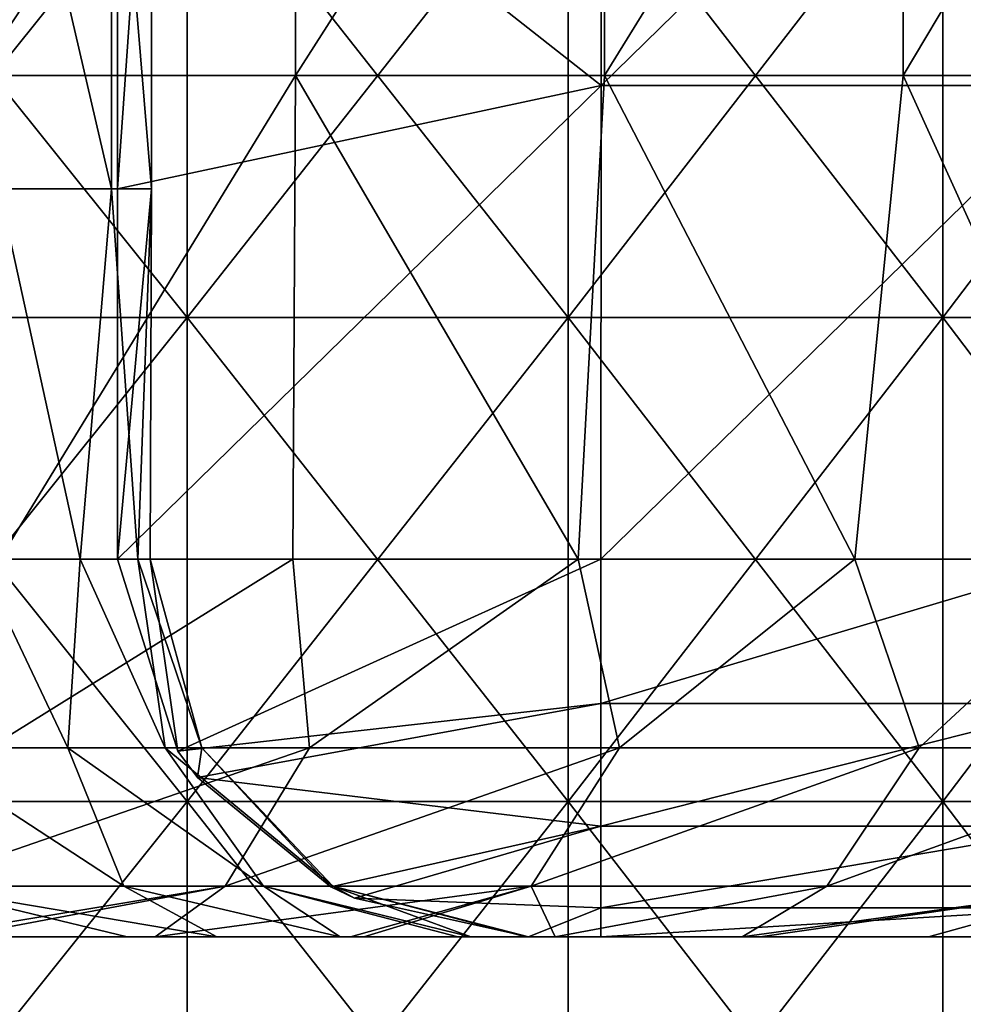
# Model space of a CAD drawing. Header units: inches. Extents: x -4.75 to 4.5, y 0 to 1.88.
# Tile 334 of 462: x 2.13 to 2.29, y 0.49 to 0.65. Entities that reach past the tile are written whole.
import ezdxf

# ---------------------------------------------------------------- set-up
doc = ezdxf.new("R2010")
doc.units = ezdxf.units.IN
doc.header["$LTSCALE"] = 101.851852
doc.header["$MEASUREMENT"] = 0
for name, color, linetype in [('10', 7, 'CONTINUOUS'), ('11', 7, 'CONTINUOUS'), ('12', 7, 'CONTINUOUS'), ('147', 7, 'CONTINUOUS'), ('151', 7, 'CONTINUOUS'), ('152', 7, 'CONTINUOUS'), ('33', 7, 'CONTINUOUS'), ('93', 7, 'CONTINUOUS')]:
    doc.layers.add(name, color=color, linetype=linetype)

msp = doc.modelspace()

# ---------------------------------------------------------------- linework, layer by layer
at = {"layer": '10', "color": 13, "linetype": 'Continuous', "true_color": 0xd67263}
for points in [[(2.13577, 0.5, 0.49428), (2.06584, 0.5, 0.4142), (2.05668, 0.5, 0.49428), (2.13577, 0.5, 0.49428)], [(2.13577, 0.5, 0.49428), (2.05668, 0.5, 0.49428), (2.1171, 0.5, 0.57436), (2.13577, 0.5, 0.49428)], [(2.13636, 0.5, 1.05484), (2.08877, 0.5, 0.97476), (2.05725, 0.5, 1.05484), (2.13636, 0.5, 1.05484)], [(2.13636, 0.5, 1.05484), (2.05725, 0.5, 1.05484), (2.10512, 0.5, 1.13492), (2.13636, 0.5, 1.05484)], [(2.13794, 0.5, 1.37516), (2.05808, 0.5, 1.37516), (2.10661, 0.5, 1.45524), (2.13794, 0.5, 1.37516)], [(2.05808, 0.5, 1.37516), (2.13794, 0.5, 1.37516), (2.11085, 0.5, 1.29508), (2.05808, 0.5, 1.37516)], [(2.11215, 0.5, 0.89468), (2.14003, 0.5, 0.8146), (2.06076, 0.5, 0.8146), (2.11215, 0.5, 0.89468)], [(2.14003, 0.5, 0.8146), (2.07884, 0.5, 0.73452), (2.06076, 0.5, 0.8146), (2.14003, 0.5, 0.8146)], [(2.06257, 0.5, 1.53532), (2.07624, 0.5, 1.6154), (2.1371, 0.5, 1.53532), (2.06257, 0.5, 1.53532)], [(2.10661, 0.5, 1.45524), (2.06257, 0.5, 1.53532), (2.1371, 0.5, 1.53532), (2.10661, 0.5, 1.45524)], [(2.1453, 0.5, 0.4142), (2.075, 0.5, 0.33412), (2.06584, 0.5, 0.4142), (2.1453, 0.5, 0.4142)], [(2.1453, 0.5, 0.4142), (2.06584, 0.5, 0.4142), (2.13577, 0.5, 0.49428), (2.1453, 0.5, 0.4142)], [(2.10512, 0.5, 1.13492), (2.06821, 0.5, 1.215), (2.14696, 0.5, 1.215), (2.10512, 0.5, 1.13492)], [(2.06821, 0.5, 1.215), (2.11085, 0.5, 1.29508), (2.14696, 0.5, 1.215), (2.06821, 0.5, 1.215)], [(2.15484, 0.5, 0.33412), (2.12693, 0.5, 0.25404), (2.075, 0.5, 0.33412), (2.15484, 0.5, 0.33412)], [(2.15484, 0.5, 0.33412), (2.075, 0.5, 0.33412), (2.1453, 0.5, 0.4142), (2.15484, 0.5, 0.33412)], [(2.1531, 0.5, 1.6154), (2.07624, 0.5, 1.6154), (2.09107, 0.5, 1.69548), (2.1531, 0.5, 1.6154)], [(2.07624, 0.5, 1.6154), (2.1531, 0.5, 1.6154), (2.1371, 0.5, 1.53532), (2.07624, 0.5, 1.6154)], [(2.15878, 0.5, 0.73452), (2.10323, 0.5, 0.65444), (2.07884, 0.5, 0.73452), (2.15878, 0.5, 0.73452)], [(2.15878, 0.5, 0.73452), (2.07884, 0.5, 0.73452), (2.14003, 0.5, 0.8146), (2.15878, 0.5, 0.73452)], [(2.16769, 0.5, 0.97476), (2.11215, 0.5, 0.89468), (2.08877, 0.5, 0.97476), (2.16769, 0.5, 0.97476)], [(2.16769, 0.5, 0.97476), (2.08877, 0.5, 0.97476), (2.13636, 0.5, 1.05484), (2.16769, 0.5, 0.97476)], [(2.16997, 0.5, 1.69548), (2.1531, 0.5, 1.6154), (2.09107, 0.5, 1.69548), (2.16997, 0.5, 1.69548)], [(2.16997, 0.5, 1.69548), (2.09107, 0.5, 1.69548), (2.10676, 0.5, 1.77556), (2.16997, 0.5, 1.69548)], [(2.1685, 0.5, 0.09388), (2.12338, 0.5, 0.05566), (2.09627, 0.5, 0.09392), (2.1685, 0.5, 0.09388)], [(2.1685, 0.5, 0.09388), (2.09627, 0.5, 0.09392), (2.09922, 0.5, 0.17396), (2.1685, 0.5, 0.09388)], [(2.12693, 0.5, 0.25404), (2.17868, 0.5, 0.17396), (2.09922, 0.5, 0.17396), (2.12693, 0.5, 0.25404)], [(2.17868, 0.5, 0.17396), (2.1685, 0.5, 0.09388), (2.09922, 0.5, 0.17396), (2.17868, 0.5, 0.17396)], [(2.18261, 0.5, 0.65444), (2.1171, 0.5, 0.57436), (2.10323, 0.5, 0.65444), (2.18261, 0.5, 0.65444)], [(2.18261, 0.5, 0.65444), (2.10323, 0.5, 0.65444), (2.15878, 0.5, 0.73452), (2.18261, 0.5, 0.65444)], [(2.18367, 0.5, 1.13492), (2.13636, 0.5, 1.05484), (2.10512, 0.5, 1.13492), (2.18367, 0.5, 1.13492)], [(2.18367, 0.5, 1.13492), (2.10512, 0.5, 1.13492), (2.14696, 0.5, 1.215), (2.18367, 0.5, 1.13492)], [(2.18266, 0.5, 1.45524), (2.13794, 0.5, 1.37516), (2.10661, 0.5, 1.45524), (2.18266, 0.5, 1.45524)], [(2.18266, 0.5, 1.45524), (2.10661, 0.5, 1.45524), (2.1371, 0.5, 1.53532), (2.18266, 0.5, 1.45524)], [(2.1863, 0.5, 1.77561), (2.16997, 0.5, 1.69548), (2.10676, 0.5, 1.77556), (2.1863, 0.5, 1.77561)], [(2.1863, 0.5, 1.77561), (2.10676, 0.5, 1.77556), (2.18409, 0.5, 1.77833), (2.1863, 0.5, 1.77561)], [(2.18409, 0.5, 1.77833), (2.10676, 0.5, 1.77556), (2.15177, 0.5, 1.81729), (2.18409, 0.5, 1.77833)], [(2.15177, 0.5, 1.81729), (2.10676, 0.5, 1.77556), (2.11869, 0.5, 1.85573), (2.15177, 0.5, 1.81729)], [(2.11085, 0.5, 1.29508), (2.13794, 0.5, 1.37516), (2.1888, 0.5, 1.29508), (2.11085, 0.5, 1.29508)], [(2.11085, 0.5, 1.29508), (2.1888, 0.5, 1.29508), (2.14696, 0.5, 1.215), (2.11085, 0.5, 1.29508)], [(2.19184, 0.5, 0.89468), (2.11215, 0.5, 0.89468), (2.16769, 0.5, 0.97476), (2.19184, 0.5, 0.89468)], [(2.11215, 0.5, 0.89468), (2.19184, 0.5, 0.89468), (2.14003, 0.5, 0.8146), (2.11215, 0.5, 0.89468)], [(2.19696, 0.5, 0.57436), (2.13577, 0.5, 0.49428), (2.1171, 0.5, 0.57436), (2.19696, 0.5, 0.57436)], [(2.19696, 0.5, 0.57436), (2.1171, 0.5, 0.57436), (2.18261, 0.5, 0.65444), (2.19696, 0.5, 0.57436)], [(2.14718, 0.5, 0.01527), (2.12338, 0.5, 0.05566), (2.1685, 0.5, 0.09388), (2.14718, 0.5, 0.01527)], [(2.20233, 0.5, 0.25404), (2.12693, 0.5, 0.25404), (2.15484, 0.5, 0.33412), (2.20233, 0.5, 0.25404)], [(2.12693, 0.5, 0.25404), (2.20233, 0.5, 0.25404), (2.17868, 0.5, 0.17396), (2.12693, 0.5, 0.25404)], [(2.21486, 0.5, 0.49428), (2.1453, 0.5, 0.4142), (2.13577, 0.5, 0.49428), (2.21486, 0.5, 0.49428)], [(2.21486, 0.5, 0.49428), (2.13577, 0.5, 0.49428), (2.19696, 0.5, 0.57436), (2.21486, 0.5, 0.49428)], [(2.21547, 0.5, 1.05484), (2.16769, 0.5, 0.97476), (2.13636, 0.5, 1.05484), (2.21547, 0.5, 1.05484)], [(2.21547, 0.5, 1.05484), (2.13636, 0.5, 1.05484), (2.18367, 0.5, 1.13492), (2.21547, 0.5, 1.05484)], [(2.1371, 0.5, 1.53532), (2.1531, 0.5, 1.6154), (2.21164, 0.5, 1.53532), (2.1371, 0.5, 1.53532)], [(2.18266, 0.5, 1.45524), (2.1371, 0.5, 1.53532), (2.21164, 0.5, 1.53532), (2.18266, 0.5, 1.45524)], [(2.21779, 0.5, 1.37516), (2.13794, 0.5, 1.37516), (2.18266, 0.5, 1.45524), (2.21779, 0.5, 1.37516)], [(2.13794, 0.5, 1.37516), (2.21779, 0.5, 1.37516), (2.1888, 0.5, 1.29508), (2.13794, 0.5, 1.37516)], [(2.19184, 0.5, 0.89468), (2.21931, 0.5, 0.8146), (2.14003, 0.5, 0.8146), (2.19184, 0.5, 0.89468)], [(2.21931, 0.5, 0.8146), (2.15878, 0.5, 0.73452), (2.14003, 0.5, 0.8146), (2.21931, 0.5, 0.8146)], [(2.22477, 0.5, 0.4142), (2.15484, 0.5, 0.33412), (2.1453, 0.5, 0.4142), (2.22477, 0.5, 0.4142)], [(2.22477, 0.5, 0.4142), (2.1453, 0.5, 0.4142), (2.21486, 0.5, 0.49428), (2.22477, 0.5, 0.4142)], [(2.18367, 0.5, 1.13492), (2.14696, 0.5, 1.215), (2.22571, 0.5, 1.215), (2.18367, 0.5, 1.13492)], [(2.14696, 0.5, 1.215), (2.1888, 0.5, 1.29508), (2.22571, 0.5, 1.215), (2.14696, 0.5, 1.215)], [(2.2196, 0.5, 0.0138), (2.16198, 0.5, -0.01447), (2.14718, 0.5, 0.01527), (2.2196, 0.5, 0.0138)], [(2.2196, 0.5, 0.0138), (2.14718, 0.5, 0.01527), (2.1685, 0.5, 0.09388), (2.2196, 0.5, 0.0138)], [(2.22996, 0.5, 1.6154), (2.1531, 0.5, 1.6154), (2.16997, 0.5, 1.69548), (2.22996, 0.5, 1.6154)], [(2.1531, 0.5, 1.6154), (2.22996, 0.5, 1.6154), (2.21164, 0.5, 1.53532), (2.1531, 0.5, 1.6154)], [(2.23468, 0.5, 0.33412), (2.20233, 0.5, 0.25404), (2.15484, 0.5, 0.33412), (2.23468, 0.5, 0.33412)], [(2.23468, 0.5, 0.33412), (2.15484, 0.5, 0.33412), (2.22477, 0.5, 0.4142), (2.23468, 0.5, 0.33412)], [(2.23873, 0.5, 0.73452), (2.18261, 0.5, 0.65444), (2.15878, 0.5, 0.73452), (2.23873, 0.5, 0.73452)], [(2.23873, 0.5, 0.73452), (2.15878, 0.5, 0.73452), (2.21931, 0.5, 0.8146), (2.23873, 0.5, 0.73452)], [(2.18238, 0.5, -0.06501), (2.16198, 0.5, -0.01447), (2.2196, 0.5, 0.0138), (2.18238, 0.5, -0.06501)], [(2.24661, 0.5, 0.97476), (2.19184, 0.5, 0.89468), (2.16769, 0.5, 0.97476), (2.24661, 0.5, 0.97476)], [(2.24661, 0.5, 0.97476), (2.16769, 0.5, 0.97476), (2.21547, 0.5, 1.05484), (2.24661, 0.5, 0.97476)], [(2.24078, 0.5, 0.09388), (2.2196, 0.5, 0.0138), (2.1685, 0.5, 0.09388), (2.24078, 0.5, 0.09388)], [(2.24078, 0.5, 0.09388), (2.1685, 0.5, 0.09388), (2.17868, 0.5, 0.17396), (2.24078, 0.5, 0.09388)], [(2.24893, 0.5, 1.69554), (2.22996, 0.5, 1.6154), (2.16997, 0.5, 1.69548), (2.24893, 0.5, 1.69554)], [(2.24893, 0.5, 1.69554), (2.16997, 0.5, 1.69548), (2.21795, 0.5, 1.7359), (2.24893, 0.5, 1.69554)], [(2.21795, 0.5, 1.7359), (2.16997, 0.5, 1.69548), (2.1863, 0.5, 1.77561), (2.21795, 0.5, 1.7359)], [(2.20233, 0.5, 0.25404), (2.25814, 0.5, 0.17396), (2.17868, 0.5, 0.17396), (2.20233, 0.5, 0.25404)], [(2.25814, 0.5, 0.17396), (2.24078, 0.5, 0.09388), (2.17868, 0.5, 0.17396), (2.25814, 0.5, 0.17396)], [(2.25859, 0.5, -0.06628), (2.20189, 0.5, -0.13545), (2.18238, 0.5, -0.06501), (2.25859, 0.5, -0.06628)], [(2.25859, 0.5, -0.06628), (2.18238, 0.5, -0.06501), (2.2196, 0.5, 0.0138), (2.25859, 0.5, -0.06628)], [(2.26199, 0.5, 0.65444), (2.19696, 0.5, 0.57436), (2.18261, 0.5, 0.65444), (2.26199, 0.5, 0.65444)], [(2.26199, 0.5, 0.65444), (2.18261, 0.5, 0.65444), (2.23873, 0.5, 0.73452), (2.26199, 0.5, 0.65444)], [(2.25871, 0.5, 1.45524), (2.21779, 0.5, 1.37516), (2.18266, 0.5, 1.45524), (2.25871, 0.5, 1.45524)], [(2.25871, 0.5, 1.45524), (2.18266, 0.5, 1.45524), (2.21164, 0.5, 1.53532), (2.25871, 0.5, 1.45524)], [(2.26221, 0.5, 1.13492), (2.21547, 0.5, 1.05484), (2.18367, 0.5, 1.13492), (2.26221, 0.5, 1.13492)], [(2.26221, 0.5, 1.13492), (2.18367, 0.5, 1.13492), (2.22571, 0.5, 1.215), (2.26221, 0.5, 1.13492)], [(2.1888, 0.5, 1.29508), (2.21779, 0.5, 1.37516), (2.26675, 0.5, 1.29508), (2.1888, 0.5, 1.29508)], [(2.1888, 0.5, 1.29508), (2.26675, 0.5, 1.29508), (2.22571, 0.5, 1.215), (2.1888, 0.5, 1.29508)], [(2.27153, 0.5, 0.89468), (2.19184, 0.5, 0.89468), (2.24661, 0.5, 0.97476), (2.27153, 0.5, 0.89468)], [(2.19184, 0.5, 0.89468), (2.27153, 0.5, 0.89468), (2.21931, 0.5, 0.8146), (2.19184, 0.5, 0.89468)], [(2.27682, 0.5, 0.57436), (2.21486, 0.5, 0.49428), (2.19696, 0.5, 0.57436), (2.27682, 0.5, 0.57436)], [(2.27682, 0.5, 0.57436), (2.19696, 0.5, 0.57436), (2.26199, 0.5, 0.65444), (2.27682, 0.5, 0.57436)], [(2.20402, 0.5, -0.14619), (2.20189, 0.5, -0.13545), (2.25859, 0.5, -0.06628), (2.20402, 0.5, -0.14619)], [(2.27773, 0.5, 0.25404), (2.20233, 0.5, 0.25404), (2.23468, 0.5, 0.33412), (2.27773, 0.5, 0.25404)], [(2.20233, 0.5, 0.25404), (2.27773, 0.5, 0.25404), (2.25814, 0.5, 0.17396), (2.20233, 0.5, 0.25404)], [(2.21314, 0.5, -0.22592), (2.20402, 0.5, -0.14619), (2.27911, 0.5, -0.14636), (2.21314, 0.5, -0.22592)], [(2.27911, 0.5, -0.14636), (2.20402, 0.5, -0.14619), (2.25859, 0.5, -0.06628), (2.27911, 0.5, -0.14636)], [(2.21164, 0.5, 1.53532), (2.22996, 0.5, 1.6154), (2.28617, 0.5, 1.53532), (2.21164, 0.5, 1.53532)], [(2.25871, 0.5, 1.45524), (2.21164, 0.5, 1.53532), (2.28617, 0.5, 1.53532), (2.25871, 0.5, 1.45524)], [(2.28483, 0.5, -0.22644), (2.21355, 0.5, -0.26235), (2.21314, 0.5, -0.22592), (2.28483, 0.5, -0.22644)], [(2.28483, 0.5, -0.22644), (2.21314, 0.5, -0.22592), (2.27911, 0.5, -0.14636), (2.28483, 0.5, -0.22644)], [(2.22555, 0.5, -0.26235), (2.21355, 0.5, -0.26235), (2.28483, 0.5, -0.22644), (2.22555, 0.5, -0.26235)], [(2.29395, 0.5, 0.49428), (2.22477, 0.5, 0.4142), (2.21486, 0.5, 0.49428), (2.29395, 0.5, 0.49428)], [(2.29395, 0.5, 0.49428), (2.21486, 0.5, 0.49428), (2.27682, 0.5, 0.57436), (2.29395, 0.5, 0.49428)], [(2.29458, 0.5, 1.05484), (2.24661, 0.5, 0.97476), (2.21547, 0.5, 1.05484), (2.29458, 0.5, 1.05484)], [(2.29458, 0.5, 1.05484), (2.21547, 0.5, 1.05484), (2.26221, 0.5, 1.13492), (2.29458, 0.5, 1.05484)], [(2.29764, 0.5, 1.37516), (2.21779, 0.5, 1.37516), (2.25871, 0.5, 1.45524), (2.29764, 0.5, 1.37516)], [(2.21779, 0.5, 1.37516), (2.29764, 0.5, 1.37516), (2.26675, 0.5, 1.29508), (2.21779, 0.5, 1.37516)], [(2.27153, 0.5, 0.89468), (2.29858, 0.5, 0.8146), (2.21931, 0.5, 0.8146), (2.27153, 0.5, 0.89468)], [(2.29858, 0.5, 0.8146), (2.23873, 0.5, 0.73452), (2.21931, 0.5, 0.8146), (2.29858, 0.5, 0.8146)], [(2.29439, 0.5, 0.0138), (2.25859, 0.5, -0.06628), (2.2196, 0.5, 0.0138), (2.29439, 0.5, 0.0138)], [(2.29439, 0.5, 0.0138), (2.2196, 0.5, 0.0138), (2.24078, 0.5, 0.09388), (2.29439, 0.5, 0.0138)], [(2.30424, 0.5, 0.4142), (2.23468, 0.5, 0.33412), (2.22477, 0.5, 0.4142), (2.30424, 0.5, 0.4142)], [(2.30424, 0.5, 0.4142), (2.22477, 0.5, 0.4142), (2.29395, 0.5, 0.49428), (2.30424, 0.5, 0.4142)], [(2.28738, 0.5, -0.26235), (2.22555, 0.5, -0.26235), (2.28483, 0.5, -0.22644), (2.28738, 0.5, -0.26235)], [(2.26221, 0.5, 1.13492), (2.22571, 0.5, 1.215), (2.30446, 0.5, 1.215), (2.26221, 0.5, 1.13492)], [(2.22571, 0.5, 1.215), (2.26675, 0.5, 1.29508), (2.30446, 0.5, 1.215), (2.22571, 0.5, 1.215)], [(2.30705, 0.5, 1.61556), (2.22996, 0.5, 1.6154), (2.27976, 0.5, 1.65384), (2.30705, 0.5, 1.61556)], [(2.22996, 0.5, 1.6154), (2.30705, 0.5, 1.61556), (2.28617, 0.5, 1.53532), (2.22996, 0.5, 1.6154)], [(2.27976, 0.5, 1.65384), (2.22996, 0.5, 1.6154), (2.25187, 0.5, 1.69165), (2.27976, 0.5, 1.65384)], [(2.25187, 0.5, 1.69165), (2.22996, 0.5, 1.6154), (2.24893, 0.5, 1.69554), (2.25187, 0.5, 1.69165)], [(2.31453, 0.5, 0.33412), (2.27773, 0.5, 0.25404), (2.23468, 0.5, 0.33412), (2.31453, 0.5, 0.33412)], [(2.31453, 0.5, 0.33412), (2.23468, 0.5, 0.33412), (2.30424, 0.5, 0.4142), (2.31453, 0.5, 0.33412)], [(2.31867, 0.5, 0.73452), (2.26199, 0.5, 0.65444), (2.23873, 0.5, 0.73452), (2.31867, 0.5, 0.73452)], [(2.31867, 0.5, 0.73452), (2.23873, 0.5, 0.73452), (2.29858, 0.5, 0.8146), (2.31867, 0.5, 0.73452)], [(2.31306, 0.5, 0.09388), (2.29439, 0.5, 0.0138), (2.24078, 0.5, 0.09388), (2.31306, 0.5, 0.09388)], [(2.31306, 0.5, 0.09388), (2.24078, 0.5, 0.09388), (2.25814, 0.5, 0.17396), (2.31306, 0.5, 0.09388)], [(2.32553, 0.5, 0.97476), (2.27153, 0.5, 0.89468), (2.24661, 0.5, 0.97476), (2.32553, 0.5, 0.97476)], [(2.32553, 0.5, 0.97476), (2.24661, 0.5, 0.97476), (2.29458, 0.5, 1.05484), (2.32553, 0.5, 0.97476)], [(2.27773, 0.5, 0.25404), (2.3376, 0.5, 0.17396), (2.25814, 0.5, 0.17396), (2.27773, 0.5, 0.25404)], [(2.3376, 0.5, 0.17396), (2.31306, 0.5, 0.09388), (2.25814, 0.5, 0.17396), (2.3376, 0.5, 0.17396)], [(2.3381, 0.5, -0.06628), (2.27911, 0.5, -0.14636), (2.25859, 0.5, -0.06628), (2.3381, 0.5, -0.06628)], [(2.3381, 0.5, -0.06628), (2.25859, 0.5, -0.06628), (2.29439, 0.5, 0.0138), (2.3381, 0.5, -0.06628)], [(2.33476, 0.5, 1.45524), (2.29764, 0.5, 1.37516), (2.25871, 0.5, 1.45524), (2.33476, 0.5, 1.45524)], [(2.33476, 0.5, 1.45524), (2.25871, 0.5, 1.45524), (2.28617, 0.5, 1.53532), (2.33476, 0.5, 1.45524)], [(2.34137, 0.5, 0.65444), (2.27682, 0.5, 0.57436), (2.26199, 0.5, 0.65444), (2.34137, 0.5, 0.65444)], [(2.34137, 0.5, 0.65444), (2.26199, 0.5, 0.65444), (2.31867, 0.5, 0.73452), (2.34137, 0.5, 0.65444)], [(2.34076, 0.5, 1.13492), (2.29458, 0.5, 1.05484), (2.26221, 0.5, 1.13492), (2.34076, 0.5, 1.13492)], [(2.34076, 0.5, 1.13492), (2.26221, 0.5, 1.13492), (2.30446, 0.5, 1.215), (2.34076, 0.5, 1.13492)], [(2.26675, 0.5, 1.29508), (2.29764, 0.5, 1.37516), (2.3447, 0.5, 1.29508), (2.26675, 0.5, 1.29508)], [(2.26675, 0.5, 1.29508), (2.3447, 0.5, 1.29508), (2.30446, 0.5, 1.215), (2.26675, 0.5, 1.29508)], [(2.35122, 0.5, 0.89468), (2.27153, 0.5, 0.89468), (2.32553, 0.5, 0.97476), (2.35122, 0.5, 0.89468)], [(2.27153, 0.5, 0.89468), (2.35122, 0.5, 0.89468), (2.29858, 0.5, 0.8146), (2.27153, 0.5, 0.89468)], [(2.35668, 0.5, 0.57436), (2.29395, 0.5, 0.49428), (2.27682, 0.5, 0.57436), (2.35668, 0.5, 0.57436)], [(2.35668, 0.5, 0.57436), (2.27682, 0.5, 0.57436), (2.34137, 0.5, 0.65444), (2.35668, 0.5, 0.57436)], [(2.35312, 0.5, 0.25404), (2.27773, 0.5, 0.25404), (2.31453, 0.5, 0.33412), (2.35312, 0.5, 0.25404)], [(2.27773, 0.5, 0.25404), (2.35312, 0.5, 0.25404), (2.3376, 0.5, 0.17396), (2.27773, 0.5, 0.25404)], [(2.35533, 0.5, -0.14636), (2.28483, 0.5, -0.22644), (2.27911, 0.5, -0.14636), (2.35533, 0.5, -0.14636)], [(2.35533, 0.5, -0.14636), (2.27911, 0.5, -0.14636), (2.3381, 0.5, -0.06628), (2.35533, 0.5, -0.14636)], [(2.35941, 0.5, -0.22644), (2.28738, 0.5, -0.26235), (2.28483, 0.5, -0.22644), (2.35941, 0.5, -0.22644)], [(2.35941, 0.5, -0.22644), (2.28483, 0.5, -0.22644), (2.35533, 0.5, -0.14636), (2.35941, 0.5, -0.22644)]]:
    msp.add_3dface(points, dxfattribs=at)
at = {"layer": '11', "color": 13, "linetype": 'Continuous', "true_color": 0xd67263}
for points in [[(2.17502, 0.6425, 1.88624), (2.12227, 0.6425, 1.9454), (2.17502, 0.72258, 1.88624), (2.17502, 0.6425, 1.88624)], [(2.17502, 0.72258, 1.88624), (2.12227, 0.6425, 1.9454), (2.12227, 0.72258, 1.9454), (2.17502, 0.72258, 1.88624)], [(2.22613, 0.6425, 1.82565), (2.17502, 0.6425, 1.88624), (2.22613, 0.72258, 1.82565), (2.22613, 0.6425, 1.82565)], [(2.22613, 0.72258, 1.82565), (2.17502, 0.6425, 1.88624), (2.17502, 0.72258, 1.88624), (2.22613, 0.72258, 1.82565)], [(2.27554, 0.6425, 1.76368), (2.22613, 0.6425, 1.82565), (2.27554, 0.72258, 1.76368), (2.27554, 0.6425, 1.76368)], [(2.27554, 0.72258, 1.76368), (2.22613, 0.6425, 1.82565), (2.22613, 0.72258, 1.82565), (2.27554, 0.72258, 1.76368)], [(2.32323, 0.6425, 1.70037), (2.27554, 0.6425, 1.76368), (2.32323, 0.72258, 1.70037), (2.32323, 0.6425, 1.70037)], [(2.32323, 0.72258, 1.70037), (2.27554, 0.6425, 1.76368), (2.27554, 0.72258, 1.76368), (2.32323, 0.72258, 1.70037)], [(2.17502, 0.6425, 1.88624), (2.12605, 0.5625, 1.94127), (2.12227, 0.6425, 1.9454), (2.17502, 0.6425, 1.88624)], [(2.17458, 0.5625, 1.88675), (2.12605, 0.5625, 1.94127), (2.17502, 0.6425, 1.88624), (2.17458, 0.5625, 1.88675)], [(2.22177, 0.5625, 1.83096), (2.17458, 0.5625, 1.88675), (2.17502, 0.6425, 1.88624), (2.22177, 0.5625, 1.83096)], [(2.22613, 0.6425, 1.82565), (2.22177, 0.5625, 1.83096), (2.17502, 0.6425, 1.88624), (2.22613, 0.6425, 1.82565)], [(2.26755, 0.5625, 1.77393), (2.22177, 0.5625, 1.83096), (2.22613, 0.6425, 1.82565), (2.26755, 0.5625, 1.77393)], [(2.27554, 0.6425, 1.76368), (2.26755, 0.5625, 1.77393), (2.22613, 0.6425, 1.82565), (2.27554, 0.6425, 1.76368)], [(2.3119, 0.5625, 1.71573), (2.26755, 0.5625, 1.77393), (2.27554, 0.6425, 1.76368), (2.3119, 0.5625, 1.71573)], [(2.32323, 0.6425, 1.70037), (2.3119, 0.5625, 1.71573), (2.27554, 0.6425, 1.76368), (2.32323, 0.6425, 1.70037)]]:
    msp.add_3dface(points, dxfattribs=at)
at = {"layer": '12', "color": 13, "linetype": 'Continuous', "true_color": 0xd67263}
for points in [[(2.15708, 0.68254, 2.83521), (2.09293, 0.68254, 2.88289), (2.15708, 0.60246, 2.83521), (2.15708, 0.68254, 2.83521)], [(2.15708, 0.60246, 2.83521), (2.09293, 0.68254, 2.88289), (2.09293, 0.60246, 2.88289), (2.15708, 0.60246, 2.83521)], [(2.09293, 0.68254, -2.88289), (2.15708, 0.68254, -2.83521), (2.09293, 0.60246, -2.88289), (2.09293, 0.68254, -2.88289)], [(2.09293, 0.60246, -2.88289), (2.15708, 0.68254, -2.83521), (2.15708, 0.60246, -2.83521), (2.09293, 0.60246, -2.88289)], [(2.22015, 0.68254, 2.7861), (2.15708, 0.68254, 2.83521), (2.22015, 0.60246, 2.7861), (2.22015, 0.68254, 2.7861)], [(2.22015, 0.60246, 2.7861), (2.15708, 0.68254, 2.83521), (2.15708, 0.60246, 2.83521), (2.22015, 0.60246, 2.7861)], [(2.15708, 0.68254, -2.83521), (2.22015, 0.68254, -2.7861), (2.15708, 0.60246, -2.83521), (2.15708, 0.68254, -2.83521)], [(2.15708, 0.60246, -2.83521), (2.22015, 0.68254, -2.7861), (2.22015, 0.60246, -2.7861), (2.15708, 0.60246, -2.83521)], [(2.28209, 0.68254, 2.73559), (2.22015, 0.68254, 2.7861), (2.28209, 0.60246, 2.73559), (2.28209, 0.68254, 2.73559)], [(2.28209, 0.60246, 2.73559), (2.22015, 0.68254, 2.7861), (2.22015, 0.60246, 2.7861), (2.28209, 0.60246, 2.73559)], [(2.22015, 0.68254, -2.7861), (2.28209, 0.68254, -2.73559), (2.22015, 0.60246, -2.7861), (2.22015, 0.68254, -2.7861)], [(2.22015, 0.60246, -2.7861), (2.28209, 0.68254, -2.73559), (2.28209, 0.60246, -2.73559), (2.22015, 0.60246, -2.7861)], [(2.34289, 0.68254, 2.68371), (2.28209, 0.68254, 2.73559), (2.34289, 0.60246, 2.68371), (2.34289, 0.68254, 2.68371)], [(2.34289, 0.60246, 2.68371), (2.28209, 0.68254, 2.73559), (2.28209, 0.60246, 2.73559), (2.34289, 0.60246, 2.68371)], [(2.28209, 0.68254, -2.73559), (2.34289, 0.68254, -2.68371), (2.28209, 0.60246, -2.73559), (2.28209, 0.68254, -2.73559)], [(2.28209, 0.60246, -2.73559), (2.34289, 0.68254, -2.68371), (2.34289, 0.60246, -2.68371), (2.28209, 0.60246, -2.73559)], [(2.15708, 0.60246, 2.83521), (2.09293, 0.60246, 2.88289), (2.15708, 0.52238, 2.83521), (2.15708, 0.60246, 2.83521)], [(2.15708, 0.52238, 2.83521), (2.09293, 0.60246, 2.88289), (2.09293, 0.52238, 2.88289), (2.15708, 0.52238, 2.83521)], [(2.09293, 0.60246, -2.88289), (2.15708, 0.60246, -2.83521), (2.09293, 0.52238, -2.88289), (2.09293, 0.60246, -2.88289)], [(2.09293, 0.52238, -2.88289), (2.15708, 0.60246, -2.83521), (2.15708, 0.52238, -2.83521), (2.09293, 0.52238, -2.88289)], [(2.22015, 0.60246, 2.7861), (2.15708, 0.60246, 2.83521), (2.22015, 0.52238, 2.7861), (2.22015, 0.60246, 2.7861)], [(2.22015, 0.52238, 2.7861), (2.15708, 0.60246, 2.83521), (2.15708, 0.52238, 2.83521), (2.22015, 0.52238, 2.7861)], [(2.15708, 0.60246, -2.83521), (2.22015, 0.60246, -2.7861), (2.15708, 0.52238, -2.83521), (2.15708, 0.60246, -2.83521)], [(2.15708, 0.52238, -2.83521), (2.22015, 0.60246, -2.7861), (2.22015, 0.52238, -2.7861), (2.15708, 0.52238, -2.83521)], [(2.28209, 0.60246, 2.73559), (2.22015, 0.60246, 2.7861), (2.28209, 0.52238, 2.73559), (2.28209, 0.60246, 2.73559)], [(2.28209, 0.52238, 2.73559), (2.22015, 0.60246, 2.7861), (2.22015, 0.52238, 2.7861), (2.28209, 0.52238, 2.73559)], [(2.22015, 0.60246, -2.7861), (2.28209, 0.60246, -2.73559), (2.22015, 0.52238, -2.7861), (2.22015, 0.60246, -2.7861)], [(2.22015, 0.52238, -2.7861), (2.28209, 0.60246, -2.73559), (2.28209, 0.52238, -2.73559), (2.22015, 0.52238, -2.7861)], [(2.34289, 0.60246, 2.68371), (2.28209, 0.60246, 2.73559), (2.34289, 0.52238, 2.68371), (2.34289, 0.60246, 2.68371)], [(2.34289, 0.52238, 2.68371), (2.28209, 0.60246, 2.73559), (2.28209, 0.52238, 2.73559), (2.34289, 0.52238, 2.68371)], [(2.28209, 0.60246, -2.73559), (2.34289, 0.60246, -2.68371), (2.28209, 0.52238, -2.73559), (2.28209, 0.60246, -2.73559)], [(2.28209, 0.52238, -2.73559), (2.34289, 0.60246, -2.68371), (2.34289, 0.52238, -2.68371), (2.28209, 0.52238, -2.73559)], [(2.15708, 0.52238, 2.83521), (2.09293, 0.52238, 2.88289), (2.15708, 0.4423, 2.83521), (2.15708, 0.52238, 2.83521)], [(2.15708, 0.4423, 2.83521), (2.09293, 0.52238, 2.88289), (2.09293, 0.4423, 2.88289), (2.15708, 0.4423, 2.83521)], [(2.09293, 0.52238, -2.88289), (2.15708, 0.52238, -2.83521), (2.09293, 0.4423, -2.88289), (2.09293, 0.52238, -2.88289)], [(2.09293, 0.4423, -2.88289), (2.15708, 0.52238, -2.83521), (2.15708, 0.4423, -2.83521), (2.09293, 0.4423, -2.88289)], [(2.22015, 0.52238, 2.7861), (2.15708, 0.52238, 2.83521), (2.22015, 0.4423, 2.7861), (2.22015, 0.52238, 2.7861)], [(2.22015, 0.4423, 2.7861), (2.15708, 0.52238, 2.83521), (2.15708, 0.4423, 2.83521), (2.22015, 0.4423, 2.7861)], [(2.15708, 0.52238, -2.83521), (2.22015, 0.52238, -2.7861), (2.15708, 0.4423, -2.83521), (2.15708, 0.52238, -2.83521)], [(2.15708, 0.4423, -2.83521), (2.22015, 0.52238, -2.7861), (2.22015, 0.4423, -2.7861), (2.15708, 0.4423, -2.83521)], [(2.28209, 0.52238, 2.73559), (2.22015, 0.52238, 2.7861), (2.28209, 0.4423, 2.73559), (2.28209, 0.52238, 2.73559)], [(2.28209, 0.4423, 2.73559), (2.22015, 0.52238, 2.7861), (2.22015, 0.4423, 2.7861), (2.28209, 0.4423, 2.73559)], [(2.22015, 0.52238, -2.7861), (2.28209, 0.52238, -2.73559), (2.22015, 0.4423, -2.7861), (2.22015, 0.52238, -2.7861)], [(2.22015, 0.4423, -2.7861), (2.28209, 0.52238, -2.73559), (2.28209, 0.4423, -2.73559), (2.22015, 0.4423, -2.7861)], [(2.34289, 0.52238, 2.68371), (2.28209, 0.52238, 2.73559), (2.34289, 0.4423, 2.68371), (2.34289, 0.52238, 2.68371)], [(2.34289, 0.4423, 2.68371), (2.28209, 0.52238, 2.73559), (2.28209, 0.4423, 2.73559), (2.34289, 0.4423, 2.68371)], [(2.28209, 0.52238, -2.73559), (2.34289, 0.52238, -2.68371), (2.28209, 0.4423, -2.73559), (2.28209, 0.52238, -2.73559)], [(2.28209, 0.4423, -2.73559), (2.34289, 0.52238, -2.68371), (2.34289, 0.4423, -2.68371), (2.28209, 0.4423, -2.73559)]]:
    msp.add_3dface(points, dxfattribs=at)
at = {"layer": '147', "color": 13, "linetype": 'Continuous', "true_color": 0xd67263}
for points in [[(2.12605, 0.5625, 1.94127), (2.17458, 0.5625, 1.88675), (2.12435, 0.53128, 1.93073), (2.12605, 0.5625, 1.94127)], [(2.17458, 0.5625, 1.88675), (2.17734, 0.53128, 1.87077), (2.12435, 0.53128, 1.93073), (2.17458, 0.5625, 1.88675)], [(2.17458, 0.5625, 1.88675), (2.22177, 0.5625, 1.83096), (2.17734, 0.53128, 1.87077), (2.17458, 0.5625, 1.88675)], [(2.22177, 0.5625, 1.83096), (2.22863, 0.53128, 1.80936), (2.17734, 0.53128, 1.87077), (2.22177, 0.5625, 1.83096)], [(2.22177, 0.5625, 1.83096), (2.26755, 0.5625, 1.77393), (2.22863, 0.53128, 1.80936), (2.22177, 0.5625, 1.83096)], [(2.26755, 0.5625, 1.77393), (2.27819, 0.53128, 1.74655), (2.22863, 0.53128, 1.80936), (2.26755, 0.5625, 1.77393)], [(2.26755, 0.5625, 1.77393), (2.3119, 0.5625, 1.71573), (2.27819, 0.53128, 1.74655), (2.26755, 0.5625, 1.77393)], [(2.3119, 0.5625, 1.71573), (2.32599, 0.53128, 1.68237), (2.27819, 0.53128, 1.74655), (2.3119, 0.5625, 1.71573)], [(2.16338, 0.50837, 1.85188), (2.11109, 0.50837, 1.91128), (2.17734, 0.53128, 1.87077), (2.16338, 0.50837, 1.85188)], [(2.17734, 0.53128, 1.87077), (2.11109, 0.50837, 1.91128), (2.12435, 0.53128, 1.93073), (2.17734, 0.53128, 1.87077)], [(2.214, 0.50837, 1.79105), (2.16338, 0.50837, 1.85188), (2.22863, 0.53128, 1.80936), (2.214, 0.50837, 1.79105)], [(2.22863, 0.53128, 1.80936), (2.16338, 0.50837, 1.85188), (2.17734, 0.53128, 1.87077), (2.22863, 0.53128, 1.80936)], [(2.26292, 0.50837, 1.72884), (2.214, 0.50837, 1.79105), (2.27819, 0.53128, 1.74655), (2.26292, 0.50837, 1.72884)], [(2.27819, 0.53128, 1.74655), (2.214, 0.50837, 1.79105), (2.22863, 0.53128, 1.80936), (2.27819, 0.53128, 1.74655)], [(2.31008, 0.50837, 1.66529), (2.26292, 0.50837, 1.72884), (2.32599, 0.53128, 1.68237), (2.31008, 0.50837, 1.66529)], [(2.32599, 0.53128, 1.68237), (2.26292, 0.50837, 1.72884), (2.27819, 0.53128, 1.74655), (2.32599, 0.53128, 1.68237)], [(2.16338, 0.50837, 1.85188), (2.11294, 0.5, 1.86227), (2.11109, 0.50837, 1.91128), (2.16338, 0.50837, 1.85188)], [(2.11869, 0.5, 1.85573), (2.11294, 0.5, 1.86227), (2.16338, 0.50837, 1.85188), (2.11869, 0.5, 1.85573)], [(2.15177, 0.5, 1.81729), (2.11869, 0.5, 1.85573), (2.16338, 0.50837, 1.85188), (2.15177, 0.5, 1.81729)], [(2.18409, 0.5, 1.77833), (2.15177, 0.5, 1.81729), (2.214, 0.50837, 1.79105), (2.18409, 0.5, 1.77833)], [(2.214, 0.50837, 1.79105), (2.15177, 0.5, 1.81729), (2.16338, 0.50837, 1.85188), (2.214, 0.50837, 1.79105)], [(2.1863, 0.5, 1.77561), (2.18409, 0.5, 1.77833), (2.214, 0.50837, 1.79105), (2.1863, 0.5, 1.77561)], [(2.21795, 0.5, 1.7359), (2.1863, 0.5, 1.77561), (2.214, 0.50837, 1.79105), (2.21795, 0.5, 1.7359)], [(2.26292, 0.50837, 1.72884), (2.21795, 0.5, 1.7359), (2.214, 0.50837, 1.79105), (2.26292, 0.50837, 1.72884)], [(2.24893, 0.5, 1.69554), (2.21795, 0.5, 1.7359), (2.26292, 0.50837, 1.72884), (2.24893, 0.5, 1.69554)], [(2.25187, 0.5, 1.69165), (2.24893, 0.5, 1.69554), (2.31008, 0.50837, 1.66529), (2.25187, 0.5, 1.69165)], [(2.31008, 0.50837, 1.66529), (2.24893, 0.5, 1.69554), (2.26292, 0.50837, 1.72884), (2.31008, 0.50837, 1.66529)], [(2.27976, 0.5, 1.65384), (2.25187, 0.5, 1.69165), (2.31008, 0.50837, 1.66529), (2.27976, 0.5, 1.65384)], [(2.30705, 0.5, 1.61556), (2.27976, 0.5, 1.65384), (2.31008, 0.50837, 1.66529), (2.30705, 0.5, 1.61556)]]:
    msp.add_3dface(points, dxfattribs=at)
at = {"layer": '151', "color": 13, "linetype": 'Continuous', "true_color": 0xd67263}
for points in [[(2.22555, 0.5625, -0.32485), (2.14555, 0.5625, -0.32485), (2.15557, 0.5307, -0.31615), (2.22555, 0.5625, -0.32485)], [(2.22555, 0.5625, -0.32485), (2.15557, 0.5307, -0.31615), (2.22555, 0.53858, -0.32009), (2.22555, 0.5625, -0.32485)], [(2.30563, 0.5625, -0.32485), (2.22555, 0.5625, -0.32485), (2.22555, 0.53858, -0.32009), (2.30563, 0.5625, -0.32485)], [(2.30563, 0.5625, -0.32485), (2.22555, 0.53858, -0.32009), (2.30563, 0.53858, -0.32009), (2.30563, 0.5625, -0.32485)], [(2.15557, 0.5307, -0.31615), (2.15878, 0.52632, -0.31331), (2.22555, 0.53858, -0.32009), (2.15557, 0.5307, -0.31615)], [(2.22555, 0.53858, -0.32009), (2.15878, 0.52632, -0.31331), (2.22555, 0.51831, -0.30654), (2.22555, 0.53858, -0.32009)], [(2.22555, 0.53858, -0.32009), (2.22555, 0.51831, -0.30654), (2.30563, 0.53858, -0.32009), (2.22555, 0.53858, -0.32009)], [(2.30563, 0.53858, -0.32009), (2.22555, 0.51831, -0.30654), (2.30563, 0.51831, -0.30654), (2.30563, 0.53858, -0.32009)], [(2.15878, 0.52632, -0.31331), (2.18084, 0.50827, -0.29342), (2.22555, 0.51831, -0.30654), (2.15878, 0.52632, -0.31331)], [(2.18084, 0.50827, -0.29342), (2.18475, 0.50635, -0.2898), (2.22555, 0.51831, -0.30654), (2.18084, 0.50827, -0.29342)], [(2.22555, 0.51831, -0.30654), (2.18475, 0.50635, -0.2898), (2.22555, 0.50476, -0.28627), (2.22555, 0.51831, -0.30654)], [(2.22555, 0.51831, -0.30654), (2.22555, 0.50476, -0.28627), (2.30563, 0.51831, -0.30654), (2.22555, 0.51831, -0.30654)], [(2.30563, 0.51831, -0.30654), (2.22555, 0.50476, -0.28627), (2.30563, 0.50476, -0.28627), (2.30563, 0.51831, -0.30654)], [(2.18475, 0.50635, -0.2898), (2.21355, 0.5, -0.26235), (2.22555, 0.50476, -0.28627), (2.18475, 0.50635, -0.2898)], [(2.21355, 0.5, -0.26235), (2.22555, 0.5, -0.26235), (2.22555, 0.50476, -0.28627), (2.21355, 0.5, -0.26235)], [(2.22555, 0.5, -0.26235), (2.28738, 0.5, -0.26235), (2.30563, 0.50476, -0.28627), (2.22555, 0.5, -0.26235)], [(2.22555, 0.50476, -0.28627), (2.22555, 0.5, -0.26235), (2.30563, 0.50476, -0.28627), (2.22555, 0.50476, -0.28627)]]:
    msp.add_3dface(points, dxfattribs=at)
at = {"layer": '152', "color": 13, "linetype": 'Continuous', "true_color": 0xd67263}
for points in [[(2.13734, 0.53128, -0.10141), (2.1225, 0.5625, -0.08309), (2.11151, 0.53128, -0.0343), (2.13734, 0.53128, -0.10141)], [(2.13938, 0.5625, -0.14201), (2.1225, 0.5625, -0.08309), (2.13734, 0.53128, -0.10141), (2.13938, 0.5625, -0.14201)], [(2.15344, 0.53128, -0.17149), (2.13938, 0.5625, -0.14201), (2.13734, 0.53128, -0.10141), (2.15344, 0.53128, -0.17149)], [(2.14893, 0.5625, -0.20259), (2.13938, 0.5625, -0.14201), (2.15344, 0.53128, -0.17149), (2.14893, 0.5625, -0.20259)], [(2.14555, 0.5625, -0.32485), (2.15099, 0.5625, -0.26384), (2.15557, 0.5307, -0.31615), (2.14555, 0.5625, -0.32485)], [(2.15099, 0.5625, -0.26384), (2.14893, 0.5625, -0.20259), (2.15949, 0.53128, -0.24314), (2.15099, 0.5625, -0.26384)], [(2.15949, 0.53128, -0.24314), (2.14893, 0.5625, -0.20259), (2.15344, 0.53128, -0.17149), (2.15949, 0.53128, -0.24314)], [(2.15557, 0.5307, -0.31615), (2.15099, 0.5625, -0.26384), (2.15949, 0.53128, -0.24314), (2.15557, 0.5307, -0.31615)], [(2.11235, 0.50837, 0.01372), (2.14662, 0.50837, -0.05826), (2.11151, 0.53128, -0.0343), (2.11235, 0.50837, 0.01372)], [(2.14662, 0.50837, -0.05826), (2.13734, 0.53128, -0.10141), (2.11151, 0.53128, -0.0343), (2.14662, 0.50837, -0.05826)], [(2.14662, 0.50837, -0.05826), (2.16973, 0.50837, -0.13455), (2.13734, 0.53128, -0.10141), (2.14662, 0.50837, -0.05826)], [(2.16973, 0.50837, -0.13455), (2.15344, 0.53128, -0.17149), (2.13734, 0.53128, -0.10141), (2.16973, 0.50837, -0.13455)], [(2.16973, 0.50837, -0.13455), (2.18117, 0.50837, -0.21344), (2.15344, 0.53128, -0.17149), (2.16973, 0.50837, -0.13455)], [(2.18117, 0.50837, -0.21344), (2.15949, 0.53128, -0.24314), (2.15344, 0.53128, -0.17149), (2.18117, 0.50837, -0.21344)], [(2.15557, 0.5307, -0.31615), (2.15949, 0.53128, -0.24314), (2.15878, 0.52632, -0.31331), (2.15557, 0.5307, -0.31615)], [(2.15949, 0.53128, -0.24314), (2.18084, 0.50827, -0.29342), (2.15878, 0.52632, -0.31331), (2.15949, 0.53128, -0.24314)], [(2.18117, 0.50837, -0.21344), (2.18084, 0.50827, -0.29342), (2.15949, 0.53128, -0.24314), (2.18117, 0.50837, -0.21344)], [(2.14718, 0.5, 0.01527), (2.16198, 0.5, -0.01447), (2.11235, 0.50837, 0.01372), (2.14718, 0.5, 0.01527)], [(2.11235, 0.50837, 0.01372), (2.16198, 0.5, -0.01447), (2.14662, 0.50837, -0.05826), (2.11235, 0.50837, 0.01372)], [(2.12338, 0.5, 0.05566), (2.14718, 0.5, 0.01527), (2.11235, 0.50837, 0.01372), (2.12338, 0.5, 0.05566)], [(2.16198, 0.5, -0.01447), (2.18238, 0.5, -0.06501), (2.14662, 0.50837, -0.05826), (2.16198, 0.5, -0.01447)], [(2.14662, 0.50837, -0.05826), (2.18238, 0.5, -0.06501), (2.16973, 0.50837, -0.13455), (2.14662, 0.50837, -0.05826)], [(2.20189, 0.5, -0.13545), (2.20402, 0.5, -0.14619), (2.16973, 0.50837, -0.13455), (2.20189, 0.5, -0.13545)], [(2.16973, 0.50837, -0.13455), (2.20402, 0.5, -0.14619), (2.18117, 0.50837, -0.21344), (2.16973, 0.50837, -0.13455)], [(2.18238, 0.5, -0.06501), (2.20189, 0.5, -0.13545), (2.16973, 0.50837, -0.13455), (2.18238, 0.5, -0.06501)], [(2.18084, 0.50827, -0.29342), (2.18117, 0.50837, -0.21344), (2.18475, 0.50635, -0.2898), (2.18084, 0.50827, -0.29342)], [(2.21314, 0.5, -0.22592), (2.21355, 0.5, -0.26235), (2.18117, 0.50837, -0.21344), (2.21314, 0.5, -0.22592)], [(2.18117, 0.50837, -0.21344), (2.21355, 0.5, -0.26235), (2.18475, 0.50635, -0.2898), (2.18117, 0.50837, -0.21344)], [(2.20402, 0.5, -0.14619), (2.21314, 0.5, -0.22592), (2.18117, 0.50837, -0.21344), (2.20402, 0.5, -0.14619)]]:
    msp.add_3dface(points, dxfattribs=at)
at = {"layer": '33', "color": 13, "linetype": 'Continuous', "true_color": 0xd67263}
for points in [[(2.12594, 0.62378, -0.09314), (2.14458, 0.62378, -0.16903), (2.12594, 0.70386, -0.09314), (2.12594, 0.62378, -0.09314)], [(2.12594, 0.70386, -0.09314), (2.14458, 0.62378, -0.16903), (2.14458, 0.70386, -0.16903), (2.12594, 0.70386, -0.09314)], [(2.14458, 0.62378, -0.16903), (2.15117, 0.62378, -0.2469), (2.14458, 0.70386, -0.16903), (2.14458, 0.62378, -0.16903)], [(2.14458, 0.70386, -0.16903), (2.15117, 0.62378, -0.2469), (2.15117, 0.70386, -0.2469), (2.14458, 0.70386, -0.16903)], [(2.15117, 0.62378, -0.2469), (2.14555, 0.62378, -0.32485), (2.15117, 0.70386, -0.2469), (2.15117, 0.62378, -0.2469)], [(2.14555, 0.62378, -0.32485), (2.14555, 0.70386, -0.32485), (2.15117, 0.70386, -0.2469), (2.14555, 0.62378, -0.32485)], [(2.1225, 0.5625, -0.08309), (2.13938, 0.5625, -0.14201), (2.12594, 0.62378, -0.09314), (2.1225, 0.5625, -0.08309)], [(2.12594, 0.62378, -0.09314), (2.13938, 0.5625, -0.14201), (2.14458, 0.62378, -0.16903), (2.12594, 0.62378, -0.09314)], [(2.13938, 0.5625, -0.14201), (2.14893, 0.5625, -0.20259), (2.14458, 0.62378, -0.16903), (2.13938, 0.5625, -0.14201)], [(2.14458, 0.62378, -0.16903), (2.14893, 0.5625, -0.20259), (2.15117, 0.62378, -0.2469), (2.14458, 0.62378, -0.16903)], [(2.15099, 0.5625, -0.26384), (2.14555, 0.5625, -0.32485), (2.15117, 0.62378, -0.2469), (2.15099, 0.5625, -0.26384)], [(2.15117, 0.62378, -0.2469), (2.14555, 0.5625, -0.32485), (2.14555, 0.62378, -0.32485), (2.15117, 0.62378, -0.2469)], [(2.14893, 0.5625, -0.20259), (2.15099, 0.5625, -0.26384), (2.15117, 0.62378, -0.2469), (2.14893, 0.5625, -0.20259)]]:
    msp.add_3dface(points, dxfattribs=at)
at = {"layer": '93', "color": 13, "linetype": 'Continuous', "true_color": 0xd67263}
for points in [[(2.22562, 0.71923, -0.32485), (2.14555, 0.70386, -0.32485), (2.22558, 0.64086, -0.32485), (2.22562, 0.71923, -0.32485)], [(2.22562, 0.71923, -0.32485), (2.22558, 0.64086, -0.32485), (2.3057, 0.71923, -0.32485), (2.22562, 0.71923, -0.32485)], [(2.3057, 0.71923, -0.32485), (2.22558, 0.64086, -0.32485), (2.30566, 0.64086, -0.32485), (2.3057, 0.71923, -0.32485)], [(2.14555, 0.70386, -0.32485), (2.14555, 0.62378, -0.32485), (2.22558, 0.64086, -0.32485), (2.14555, 0.70386, -0.32485)], [(2.14555, 0.62378, -0.32485), (2.14555, 0.5625, -0.32485), (2.22558, 0.64086, -0.32485), (2.14555, 0.62378, -0.32485)], [(2.22558, 0.64086, -0.32485), (2.14555, 0.5625, -0.32485), (2.22555, 0.5625, -0.32485), (2.22558, 0.64086, -0.32485)], [(2.22558, 0.64086, -0.32485), (2.22555, 0.5625, -0.32485), (2.30566, 0.64086, -0.32485), (2.22558, 0.64086, -0.32485)], [(2.30566, 0.64086, -0.32485), (2.22555, 0.5625, -0.32485), (2.30563, 0.5625, -0.32485), (2.30566, 0.64086, -0.32485)]]:
    msp.add_3dface(points, dxfattribs=at)

doc.saveas('drawing.dxf')
